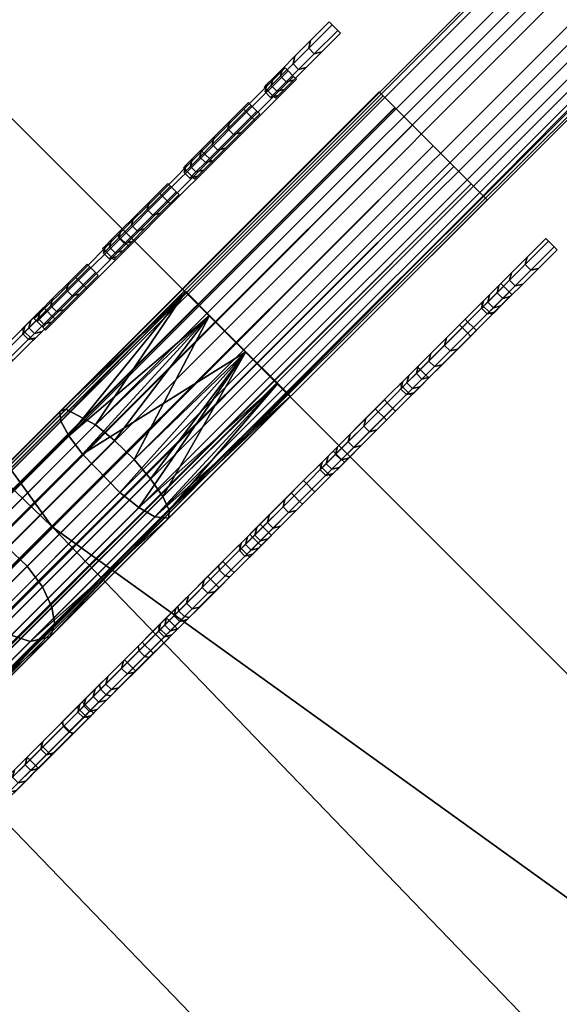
# Model space of a CAD drawing. Header units: inches. Extents: x 0 to 63.6, y -63.6 to 0.
# Tile 360 of 403: x 38.778 to 39.132, y -25.153 to -24.508. Entities that reach past the tile are written whole.
import ezdxf

# ---------------------------------------------------------------- set-up
doc = ezdxf.new("R2010")
doc.units = ezdxf.units.IN
doc.header["$LTSCALE"] = 0.03937
doc.header["$MEASUREMENT"] = 0
for name, color, linetype in [('A-FURN-3-ST', 151, 'Continuous'), ('A-FURN-3-ST-BK', 151, 'Continuous'), ('A-FURN-3-ST-SEAM', 250, 'Continuous'), ('A-FURN-3-STITCH', 15, 'Continuous')]:
    doc.layers.add(name, color=color, linetype=linetype)

msp = doc.modelspace()

# ---------------------------------------------------------------- meshes
at = {"layer": 'A-FURN-3-ST'}
mesh = msp.add_polyface(dxfattribs=at)
corners = [(27.14099, -38.87743, 18), (46.03199, -28.04345, 18), (44.70868, -26.39495, 18), (43.32636, -24.7956, 18), (41.88687, -23.24752, 18), (25.97883, -37.66078, 18), (40.39209, -21.75274, 18), (24.76218, -36.49862, 18), (38.84401, -20.31325, 18), (23.4936, -35.39338, 18), (37.24466, -18.93093, 18), (35.59616, -17.60762, 18), (22.17575, -34.34738, 18), (33.90069, -16.34506, 18), (40.58971, -21.5478, 17.96252), (39.03403, -20.10124, 17.96252), (37.42683, -18.71215, 17.96252), (35.77025, -17.38234, 17.96252), (39.55313, -19.52198, 17.1847), (41.15559, -20.96087, 16.9), (39.57812, -19.49405, 16.9), (37.92446, -18.11434, 17.1847), (37.9484, -18.0855, 16.9), (36.24574, -16.76679, 17.1847), (36.26859, -16.73708, 16.9), (39.4798, -19.60383, 17.45), (37.85418, -18.19882, 17.45), (36.1786, -16.85379, 17.45), (39.36314, -19.73402, 17.67782), (37.74235, -18.33318, 17.67782), (36.07174, -16.99213, 17.67782), (40.77385, -21.35681, 17.85263), (40.93198, -21.19281, 17.67782), (39.2111, -19.90368, 17.85263), (37.59659, -18.50826, 17.85263), (35.93246, -17.17241, 17.85263), (41.15559, -20.96087, 5.5), (39.57812, -19.49405, 5.5), (37.9484, -18.0855, 5.5), (36.26859, -16.73708, 5.5), (24.35796, -36.94203, 5), (40.80854, -21.3208, 5), (25.55456, -38.08505, 5), (42.31881, -22.83107, 5), (43.77323, -24.39521, 5), (39.2444, -19.86639, 5), (23.11029, -35.85498, 5), (37.62847, -18.46975, 5), (35.96287, -17.13272, 5), (21.81417, -34.82619, 5), (34.2498, -15.85709, 5), (45.16987, -26.01114, 5), (46.50689, -27.67674, 5), (47.78252, -29.38981, 5), (39.37212, -19.7239, 5.03806), (40.94135, -21.18306, 5.03806), (37.75091, -18.32271, 5.03806), (37.85471, -18.19806, 5.14645), (39.48038, -19.60311, 5.14645), (37.92406, -18.11476, 5.30866), (39.55272, -19.5224, 5.30866), (36.24534, -16.76722, 5.30866), (36.07988, -16.98133, 5.03806), (36.17908, -16.85299, 5.14645)]
mesh.append_faces([[corners[k] for k in face] for face in [(0, 1, 2), (2, 3, 0), (0, 3, 4), (5, 4, 6), (5, 6, 7), (7, 6, 8), (9, 8, 10), (9, 10, 11), (12, 11, 13), (6, 14, 8), (8, 14, 15), (8, 15, 10), (10, 15, 16), (10, 16, 11), (11, 16, 17), (18, 19, 20), (18, 20, 21), (21, 20, 22), (21, 22, 23), (23, 22, 24), (25, 18, 21, 26), (26, 21, 23, 27), (28, 25, 26, 29), (29, 26, 27, 30), (31, 32, 28, 33), (33, 28, 29, 34), (34, 29, 30, 35), (14, 31, 33, 15), (15, 33, 34, 16), (16, 34, 35, 17), (20, 36, 37), (20, 37, 22), (22, 37, 38), (22, 38, 24), (24, 38, 39), (40, 41, 42), (42, 41, 43), (42, 43, 44), (41, 40, 45), (45, 46, 47), (47, 46, 48), (48, 49, 50), (44, 51, 42), (42, 51, 52), (42, 52, 53), (54, 55, 45), (45, 47, 54), (54, 47, 56), (54, 56, 57, 58), (58, 57, 59, 60), (60, 59, 37), (37, 59, 38), (38, 59, 61), (38, 61, 39), (47, 48, 56), (56, 48, 62), (56, 62, 63, 57), (57, 63, 61, 59), (37, 36, 60)]])
mesh = msp.add_polyface(dxfattribs=at)
corners = [(17.81556, -31.83448, 17.96252), (19.40339, -32.44174, 18), (17.95469, -31.58609, 18), (16.34072, -31.05217, 17.96252), (16.46834, -30.79767, 18), (14.83162, -30.33821, 17.96252), (14.94745, -30.07813, 18), (13.29141, -29.69408, 17.96252), (13.39521, -29.42898, 18), (11.72332, -29.12115, 17.96252), (11.638, -29.37236, 17.85263), (13.19468, -29.94112, 17.85263), (14.72368, -30.58056, 17.85263), (16.2218, -31.28933, 17.85263), (17.68591, -32.06594, 17.85263), (11.56474, -29.58807, 17.67782), (13.11162, -30.15325, 17.67782), (14.63099, -30.78867, 17.67782), (16.11969, -31.49297, 17.67782), (17.57457, -32.2647, 17.67782), (13.00782, -30.41836, 17.1847), (11.79156, -30.00717, 16.9), (13.36455, -30.60068, 16.9), (14.51516, -31.04874, 17.1847), (14.9078, -31.26772, 16.9), (15.99207, -31.74747, 17.1847), (16.41788, -32.00679, 16.9), (17.43544, -32.51309, 17.1847), (17.48914, -32.41721, 17.45), (16.04133, -31.64924, 17.45), (14.55987, -30.94835, 17.45), (13.04788, -30.31603, 17.45), (11.50853, -29.7536, 17.45), (11.47319, -29.85765, 17.1847), (24.76218, -36.49862, 18), (38.84401, -20.31325, 18), (23.4936, -35.39338, 18), (17.66273, -32.11027, 5), (17.56921, -32.2772, 5.03806), (16.20089, -31.33477, 5), (16.11512, -31.50581, 5.03806), (14.70509, -30.62701, 5), (14.62724, -30.8018, 5.03806), (13.17846, -29.98846, 5), (13.10869, -30.16663, 5.03806), (11.6242, -29.42047, 5), (11.79156, -30.00717, 5.5), (13.01001, -30.4186, 5.30866), (13.36455, -30.60068, 5.5), (14.51713, -31.04898, 5.30866), (14.9078, -31.26772, 5.5), (15.99381, -31.7477, 5.30866), (16.41788, -32.00679, 5.5), (17.43696, -32.51328, 5.30866), (17.48993, -32.41872, 5.14645), (16.0424, -31.65081, 5.14645), (14.56123, -30.94997, 5.14645), (13.04954, -30.31767, 5.14645), (11.47562, -29.85786, 5.30866), (11.51048, -29.75524, 5.14645), (11.56265, -29.60165, 5.03806), (39.2444, -19.86639, 5), (24.35796, -36.94203, 5), (23.11029, -35.85498, 5), (17.89142, -32.81626, 16.9)]
mesh.append_faces([[corners[k] for k in face] for face in [(0, 1, 2), (0, 2, 3), (3, 2, 4), (3, 4, 5), (5, 4, 6), (5, 6, 7), (7, 6, 8), (9, 10, 11, 7), (7, 11, 12, 5), (5, 12, 13, 3), (3, 13, 14, 0), (10, 15, 16, 11), (11, 16, 17, 12), (12, 17, 18, 13), (13, 18, 19, 14), (20, 21, 22), (20, 22, 23), (23, 22, 24), (23, 24, 25), (25, 24, 26), (25, 26, 27), (28, 19, 18, 29), (29, 18, 17, 30), (30, 17, 16, 31), (31, 16, 15, 32), (27, 28, 29, 25), (25, 29, 30, 23), (23, 30, 31, 20), (20, 31, 32, 33), (34, 35, 36), (37, 38, 39), (39, 38, 40), (39, 40, 41), (41, 40, 42), (41, 42, 43), (43, 42, 44), (43, 44, 45), (46, 47, 48), (48, 47, 49), (48, 49, 50), (50, 49, 51), (50, 51, 52), (52, 51, 53), (54, 53, 51, 55), (55, 51, 49, 56), (56, 49, 47, 57), (57, 47, 58, 59), (38, 54, 55, 40), (40, 55, 56, 42), (42, 56, 57, 44), (44, 57, 59, 60), (61, 62, 63), (52, 64, 26), (52, 26, 50), (50, 26, 24), (50, 24, 48), (48, 24, 22), (48, 22, 46), (46, 22, 21)]])
mesh = msp.add_polyface(dxfattribs=at)
corners = [(30.95612, -44.38658, 17.96252), (31.19788, -44.23622, 18), (30.04218, -42.98949, 17.96252), (30.2768, -42.82822, 18), (29.06524, -41.6357, 17.96252), (29.29223, -41.46386, 18), (28.02735, -40.32806, 17.96252), (28.24623, -40.14601, 18), (26.93067, -39.06932, 17.96252), (27.14099, -38.87743, 18), (26.73468, -39.24812, 17.85263), (27.82338, -40.49771, 17.85263), (28.85372, -41.79583, 17.85263), (29.82355, -43.13977, 17.85263), (30.73084, -44.52669, 17.85263), (26.56639, -39.40167, 17.67782), (27.64823, -40.64339, 17.67782), (28.67209, -41.93334, 17.67782), (29.63581, -43.26882, 17.67782), (30.53738, -44.64701, 17.67782), (27.42934, -40.82545, 17.1847), (26.91984, -40.28358, 16.9), (27.99136, -41.57911, 16.9), (28.4451, -42.10519, 17.1847), (29.00059, -42.92373, 16.9), (29.40119, -43.43009, 17.1847), (29.94529, -44.31446, 16.9), (30.29563, -44.79737, 17.1847), (30.38894, -44.73933, 17.45), (29.49175, -43.36784, 17.45), (28.53271, -42.03886, 17.45), (27.51383, -40.75518, 17.45), (26.43725, -39.51949, 17.45), (53.50672, -40.76906, 18), (41.88687, -23.24752, 18), (25.97883, -37.66078, 18), (30.68774, -44.55208, 5), (30.52527, -44.65314, 5.03806), (29.7818, -43.1673, 5), (29.62412, -43.27569, 5.03806), (28.81342, -41.82544, 5), (28.66087, -41.94093, 5.03806), (27.78463, -40.52932, 5), (27.63752, -40.65167, 5.03806), (26.69758, -39.28165, 5), (26.55623, -39.41061, 5.03806), (26.91984, -40.28358, 5.5), (27.42949, -40.82471, 5.30866), (27.99136, -41.57911, 5.5), (28.44513, -42.10427, 5.30866), (29.00059, -42.92373, 5.5), (29.40113, -43.42898, 5.30866), (29.94529, -44.31446, 5.5), (30.29549, -44.79606, 5.30866), (30.38753, -44.73881, 5.14645), (29.49045, -43.36758, 5.14645), (28.53154, -42.03885, 5.14645), (27.51281, -40.7554, 5.14645), (26.4364, -39.51994, 5.14645), (54.05893, -40.5344, 5), (25.55456, -38.08505, 5), (52.23881, -36.67065, 5)]
mesh.append_faces([[corners[k] for k in face] for face in [(0, 1, 2), (2, 1, 3), (2, 3, 4), (4, 3, 5), (4, 5, 6), (6, 5, 7), (6, 7, 8), (8, 7, 9), (8, 10, 11, 6), (6, 11, 12, 4), (4, 12, 13, 2), (2, 13, 14, 0), (10, 15, 16, 11), (11, 16, 17, 12), (12, 17, 18, 13), (13, 18, 19, 14), (20, 21, 22), (20, 22, 23), (23, 22, 24), (23, 24, 25), (25, 24, 26), (25, 26, 27), (28, 19, 18, 29), (29, 18, 17, 30), (30, 17, 16, 31), (31, 16, 15, 32), (27, 28, 29, 25), (25, 29, 30, 23), (23, 30, 31, 20), (7, 33, 9), (9, 34, 35), (36, 37, 38), (38, 37, 39), (38, 39, 40), (40, 39, 41), (40, 41, 42), (42, 41, 43), (42, 43, 44), (44, 43, 45), (46, 47, 48), (48, 47, 49), (48, 49, 50), (50, 49, 51), (50, 51, 52), (52, 51, 53), (54, 53, 51, 55), (55, 51, 49, 56), (56, 49, 47, 57), (37, 54, 55, 39), (39, 55, 56, 41), (41, 56, 57, 43), (43, 57, 58, 45), (59, 42, 44), (60, 61, 44), (52, 26, 50), (50, 26, 24), (50, 24, 48), (48, 24, 22), (48, 22, 46), (46, 22, 21)]])
at = {"layer": 'A-FURN-3-ST-BK'}
mesh = msp.add_polyface(dxfattribs=at)
corners = [(40.39209, -21.75274, 18), (40.5897, -21.54779, 17.96252), (41.88687, -23.24752, 18), (42.09182, -23.04991, 17.96252), (42.28281, -22.86577, 17.85263), (40.77384, -21.3568, 17.85263), (42.44681, -22.70765, 17.67782), (40.93196, -21.1928, 17.67782), (43.32636, -24.7956, 18), (41.0863, -26.99914, 18), (39.66118, -25.46109, 18), (38.17852, -23.97843, 18), (38.84401, -20.31325, 18), (36.64047, -22.55331, 18), (42.45182, -28.59034, 18), (41.57476, -27.83033, 18.03372), (40.21481, -26.30953, 18.03372), (38.79926, -24.84035, 18.03372), (37.33008, -23.4248, 18.03372), (35.80928, -22.06485, 18.03372), (36.32035, -22.9124, 18.6363), (35.6022, -22.30527, 18.45343), (37.1142, -23.65736, 18.45343), (37.84491, -24.32503, 18.6363), (38.57489, -25.06472, 18.45343), (39.31458, -25.7947, 18.6363), (39.98225, -26.52541, 18.45343), (40.72721, -27.31926, 18.6363), (41.33434, -28.03741, 18.45343), (42.08076, -28.89651, 18.6363), (42.66866, -29.56718, 18.27683), (42.62928, -29.59863, 18.45343), (41.37252, -28.00452, 18.27683), (40.01918, -26.49113, 18.27683), (38.61052, -25.02909, 18.27683), (37.14848, -23.62043, 18.27683), (35.63509, -22.26709, 18.27683), (41.45643, -27.93224, 18.13035), (40.10035, -26.41578, 18.13035), (38.68883, -24.95078, 18.13035), (37.22383, -23.53926, 18.13035), (35.70737, -22.18318, 18.13035), (43.35457, -24.77042, 31.54521), (41.9141, -23.22129, 31.54521), (40.41832, -21.72551, 31.54521), (38.86919, -20.28504, 31.54521), (41.26711, -22.3725, 31.88978), (42.70622, -23.86365, 31.88978)]
mesh.append_faces([[corners[k] for k in face] for face in [(0, 1, 2), (2, 1, 3), (4, 3, 1, 5), (6, 4, 5, 7), (8, 9, 10), (8, 10, 2), (2, 10, 11), (2, 11, 0), (12, 11, 13), (14, 15, 9), (9, 15, 16), (9, 16, 10), (10, 16, 17), (10, 17, 11), (11, 17, 18), (11, 18, 13), (13, 18, 19), (20, 21, 22), (20, 22, 23), (23, 22, 24), (23, 24, 25), (25, 24, 26), (25, 26, 27), (27, 26, 28), (27, 28, 29), (30, 31, 28, 32), (32, 28, 26, 33), (33, 26, 24, 34), (34, 24, 22, 35), (35, 22, 21, 36), (37, 32, 33, 38), (38, 33, 34, 39), (39, 34, 35, 40), (40, 35, 36, 41), (15, 37, 38, 16), (16, 38, 39, 17), (17, 39, 40, 18), (18, 40, 41, 19), (27, 42, 25), (25, 42, 43), (25, 43, 44), (25, 44, 23), (23, 44, 45), (23, 45, 20), (44, 43, 46), (46, 43, 47)]])
at = {"layer": 'A-FURN-3-ST-SEAM'}
mesh = msp.add_polyface(dxfattribs=at)
corners = [(39.42309, -24.23844, 22.95275), (39.39917, -24.21276, 22.95239), (38.535, -25.07693, 18.64913), (38.55891, -25.10261, 18.64948), (38.54179, -25.02748, 18.63783), (38.53354, -25.0426, 18.64252), (39.39771, -24.17842, 22.94579), (39.40596, -24.16331, 22.9411), (39.41913, -24.15239, 22.93626), (38.55496, -25.01657, 18.633), (38.61845, -25.0306, 18.62306), (38.60525, -25.0188, 18.62334), (39.46942, -24.15462, 22.92661), (39.48262, -24.16643, 22.92633), (39.49259, -24.1996, 22.93099), (39.48893, -24.21651, 22.93512), (38.62476, -25.08068, 18.63185), (38.62842, -25.06378, 18.62772), (38.87175, -24.82045, 18.0446), (38.87595, -24.82948, 18.02988), (38.94722, -24.74656, 18.03214), (38.95549, -24.75483, 18), (38.87563, -24.83469, 18.01295), (38.61539, -25.09494, 18.6366), (39.47956, -24.23076, 22.93986), (38.92627, -24.72562, 18.04924), (38.62633, -25.04637, 18.62465), (39.4905, -24.18219, 22.92791), (38.8529, -24.79615, 18.06121), (38.90246, -24.7018, 18.0433), (38.85613, -24.82767, 17.97497), (38.92627, -24.72562, 17.95076), (38.94722, -24.74656, 17.96786), (38.86655, -24.83379, 17.98808), (38.59302, -25.10731, 18.64357), (39.4572, -24.24314, 22.94684), (39.45301, -24.14818, 22.92861), (38.58884, -25.01236, 18.62535), (39.39522, -24.19563, 22.94975), (38.53104, -25.05981, 18.64648), (39.43977, -24.24403, 22.95052), (38.57559, -25.1082, 18.64725), (38.90246, -24.7018, 17.9567), (38.88691, -24.68625, 18.0171), (38.88691, -24.68625, 17.9829)]
mesh.append_faces([[corners[k] for k in face] for face in [(0, 1, 2, 3), (4, 5, 6, 7), (7, 8, 9, 4), (10, 11, 12, 13), (14, 15, 16, 17), (18, 19, 20), (20, 19, 21), (21, 19, 22), (23, 16, 24), (24, 16, 15), (20, 25, 18), (17, 26, 27, 14), (28, 25, 29), (30, 31, 32), (30, 32, 33), (33, 32, 21), (33, 21, 22), (34, 23, 35), (35, 23, 24), (13, 27, 26, 10), (36, 12, 11, 37), (8, 36, 37, 9), (38, 6, 5, 39), (1, 38, 39, 2), (40, 0, 3, 41), (35, 40, 41, 34)]])
mesh.append_faces([[corners[k] for k in face] for face in [(29, 31, 42), (43, 42, 44)]], dxfattribs={"vtx0": -1})
mesh.append_faces([[corners[k] for k in face] for face in [(20, 32, 25), (25, 31, 29)]], dxfattribs={"vtx0": -1, "vtx1": -1})
mesh.append_faces([[corners[k] for k in face] for face in [(25, 32, 31)]], dxfattribs={"vtx0": -1, "vtx2": -1})
mesh.append_faces([[corners[k] for k in face] for face in [(21, 32, 20), (29, 42, 43)]], dxfattribs={"vtx1": -1})
mesh = msp.add_polyface(dxfattribs=at)
corners = [(39.08156, -24.62338, 17.98086), (39.07388, -24.61569, 17.96462), (39.08425, -24.62607, 18), (39.0624, -24.60422, 17.95379), (39.04887, -24.59069, 17.95), (39.03535, -24.57716, 17.95382), (39.02388, -24.5657, 17.96466), (39.01623, -24.55804, 17.98089), (39.01354, -24.55536, 18.00002), (39.01624, -24.55805, 18.01915), (39.02391, -24.56572, 18.03537), (39.03538, -24.57719, 18.0462), (39.04891, -24.59072, 18.05), (39.06243, -24.60425, 18.04619), (39.0739, -24.61571, 18.03535), (39.08156, -24.62338, 18.01913), (31.06312, -32.6472, 18), (31.03872, -32.6228, 18.04716), (31.04986, -32.63394, 18.039), (31.05813, -32.6422, 18.02554), (31.01393, -32.598, 18.04586), (30.9926, -32.57667, 18.00452), (30.99603, -32.58011, 18.02169), (31.00339, -32.58746, 18.03618), (30.99373, -32.5778, 17.98681), (31.03249, -32.61656, 17.95046), (31.01999, -32.60406, 17.95149), (31.00856, -32.59263, 17.95881), (31.04431, -32.62839, 17.95626), (31.06068, -32.64476, 17.98263), (31.05406, -32.63813, 17.96752)]
mesh.append_faces([[corners[k] for k in face] for face in [(2, 15, 16), (12, 17, 13), (13, 18, 14), (14, 19, 15), (12, 11, 20), (21, 22, 9), (9, 22, 10), (10, 22, 23), (10, 23, 11), (9, 8, 21), (21, 8, 24), (3, 25, 4), (4, 26, 5), (5, 27, 6), (6, 24, 7), (7, 24, 8), (3, 1, 28), (2, 29, 0), (0, 30, 1)]])
mesh.append_faces([[corners[k] for k in face] for face in [(2, 1, 3), (2, 3, 4), (2, 5, 6), (2, 6, 7), (7, 9, 10), (7, 10, 11), (7, 12, 13), (7, 13, 14), (7, 15, 2)]], dxfattribs={"vtx0": -1, "vtx2": -1})
mesh.append_faces([[corners[k] for k in face] for face in [(0, 1, 2), (8, 9, 7)]], dxfattribs={"vtx1": -1})
mesh.append_faces([[corners[k] for k in face] for face in [(4, 5, 2), (11, 12, 7), (14, 15, 7)]], dxfattribs={"vtx1": -1, "vtx2": -1})
mesh = msp.add_polyface(dxfattribs=at)
corners = [(31.06312, -32.6472, 18), (39.08156, -24.62338, 18.01913), (31.05813, -32.6422, 18.02554), (28.53512, -35.1752, 18), (28.53012, -35.17021, 18.02554), (26.00711, -37.70321, 18), (28.48592, -35.12601, 18.04586), (28.51072, -35.15081, 18.04716), (31.03872, -32.6228, 18.04716), (31.01393, -32.598, 18.04586), (39.04891, -24.59072, 18.05), (39.06243, -24.60425, 18.04619), (31.04986, -32.63394, 18.039), (39.0739, -24.61571, 18.03535), (39.03538, -24.57719, 18.0462), (31.00339, -32.58746, 18.03618), (28.47538, -35.11547, 18.03618), (28.46459, -35.10468, 18.00452), (28.46802, -35.10811, 18.02169), (30.99603, -32.58011, 18.02169), (30.9926, -32.57667, 18.00452), (30.99373, -32.5778, 17.98681), (28.46572, -35.10581, 17.98681), (28.5163, -35.15639, 17.95626), (28.50448, -35.14457, 17.95046), (31.03249, -32.61656, 17.95046), (31.04431, -32.62839, 17.95626), (39.0624, -24.60422, 17.95379), (39.04887, -24.59069, 17.95), (31.01999, -32.60406, 17.95149), (39.03535, -24.57716, 17.95382), (31.00856, -32.59263, 17.95881), (39.02388, -24.5657, 17.96466), (39.07388, -24.61569, 17.96462), (31.05406, -32.63813, 17.96752), (28.52605, -35.16614, 17.96752), (26.00467, -37.70077, 17.98263), (28.53268, -35.17276, 17.98263), (31.06068, -32.64476, 17.98263), (39.08425, -24.62607, 18), (39.08156, -24.62338, 17.98086), (28.49198, -35.13207, 17.95149), (28.48055, -35.12064, 17.95881), (28.52186, -35.16194, 18.039), (25.99805, -37.69415, 17.96752), (25.99385, -37.68995, 18.039), (26.00212, -37.69822, 18.02554)]
mesh.append_faces([[corners[k] for k in face] for face in [(0, 1, 2), (0, 2, 3), (3, 2, 4), (3, 4, 5), (6, 7, 8, 9), (9, 8, 10), (11, 8, 12), (13, 12, 2), (9, 14, 15), (9, 15, 16, 6), (17, 18, 19, 20), (20, 21, 22, 17), (23, 24, 25, 26), (26, 25, 27), (28, 25, 29), (30, 29, 31), (32, 31, 21), (26, 33, 34), (26, 34, 35, 23), (3, 36, 37), (3, 37, 0), (0, 37, 38), (0, 38, 39), (40, 38, 34), (35, 34, 38, 37), (29, 25, 24, 41), (22, 21, 31, 42), (42, 31, 29, 41), (16, 15, 19, 18), (4, 2, 12, 43), (43, 12, 8, 7), (36, 44, 35, 37), (45, 46, 4, 43)]])
mesh = msp.add_polyface(dxfattribs=at)
corners = [(38.7587, -24.90282, 18.01022), (38.73431, -24.87761, 18.01138), (38.8191, -24.79283, 17.96829), (38.84369, -24.81783, 17.96702), (38.92627, -24.72562, 17.95076), (38.90246, -24.7018, 17.9567), (38.81011, -24.78074, 17.97772), (38.88691, -24.68625, 17.9829), (38.80506, -24.77107, 17.99183), (38.80437, -24.7649, 18.00856), (38.72601, -24.84326, 18.04839), (38.73271, -24.83881, 18.06424), (38.80833, -24.7632, 18.0258), (38.88691, -24.68625, 18.0171), (38.82764, -24.77356, 18.05308), (38.90246, -24.7018, 18.0433), (38.84023, -24.78381, 18.06022), (38.8529, -24.79615, 18.06121), (38.77011, -24.85394, 18.09586), (38.78293, -24.86612, 18.09678), (38.73449, -24.95771, 18.1412), (38.73426, -24.97118, 18.1296), (38.80099, -24.90445, 18.06798), (38.79913, -24.89307, 18.08151), (38.87595, -24.82948, 18.02988), (38.87175, -24.82045, 18.0446), (38.87563, -24.83469, 18.01295), (38.79795, -24.91237, 18.05243), (38.72882, -24.9815, 18.11627), (38.92627, -24.72562, 18.04924), (38.8638, -24.8089, 18.05557), (38.79293, -24.87977, 18.09159), (38.85613, -24.82767, 17.97497), (38.86655, -24.83379, 17.98808), (38.78492, -24.91542, 18.02957), (38.71225, -24.98808, 18.09667), (38.75637, -24.84482, 18.0893), (38.72682, -24.86403, 18.02005), (38.72403, -24.85211, 18.03301), (38.77241, -24.91139, 18.01752)]
mesh.append_faces([[corners[k] for k in face] for face in [(0, 1, 2, 3), (3, 2, 4), (4, 2, 5), (5, 2, 6), (5, 6, 7), (7, 6, 8), (7, 8, 9), (10, 11, 12, 9), (9, 12, 13), (13, 12, 14), (13, 14, 15), (15, 14, 16), (15, 16, 17), (17, 16, 18, 19), (20, 21, 22, 23), (23, 22, 24, 25), (26, 24, 27), (27, 24, 22), (27, 22, 28), (25, 29, 30), (25, 30, 31, 23), (30, 29, 17), (13, 7, 9), (3, 4, 32), (33, 26, 34), (34, 26, 27), (34, 27, 35), (19, 31, 30, 17), (36, 18, 16, 14), (11, 36, 14, 12), (37, 38, 8, 6), (1, 37, 6, 2), (39, 0, 3, 32), (34, 39, 32, 33)]])
mesh = msp.add_polyface(dxfattribs=at)
corners = [(38.62146, -25.04006, 18.17162), (38.5974, -25.01453, 18.1724), (38.65884, -24.95309, 18.08108), (38.68305, -24.97848, 18.08008), (38.73431, -24.87761, 18.01138), (38.7587, -24.90282, 18.01022), (38.80437, -24.7649, 18.00856), (38.80506, -24.77107, 17.99183), (38.72403, -24.85211, 18.03301), (38.72601, -24.84326, 18.04839), (38.6519, -24.92424, 18.09962), (38.65625, -24.91302, 18.1128), (38.59318, -24.98296, 18.1869), (38.59946, -24.96981, 18.1972), (38.55071, -25.02542, 18.28962), (38.55839, -25.01088, 18.29654), (38.57098, -25.00054, 18.30368), (38.61061, -24.96091, 18.20783), (38.6654, -24.90612, 18.12639), (38.73271, -24.83881, 18.06424), (38.78293, -24.86612, 18.09678), (38.77011, -24.85394, 18.09586), (38.70768, -24.91637, 18.1535), (38.72065, -24.9284, 18.15429), (38.65686, -24.96718, 18.22903), (38.66995, -24.97911, 18.22965), (38.62011, -25.00394, 18.31793), (38.63328, -25.01577, 18.31834), (38.68186, -25.01033, 18.21941), (38.67993, -25.0255, 18.21034), (38.73426, -24.97118, 18.1296), (38.73449, -24.95771, 18.1412), (38.72882, -24.9815, 18.11627), (38.80099, -24.90445, 18.06798), (38.67293, -25.03739, 18.19919), (38.79913, -24.89307, 18.08151), (38.79293, -24.87977, 18.09159), (38.72984, -24.94285, 18.14984), (38.67849, -24.99421, 18.22617), (38.71225, -24.98808, 18.09667), (38.79795, -24.91237, 18.05243), (38.64135, -25.03135, 18.316), (38.60394, -24.99725, 18.31497), (38.64129, -24.9599, 18.22464), (38.69293, -24.90826, 18.14788), (38.75637, -24.84482, 18.0893), (38.59234, -24.99851, 18.17821), (38.65269, -24.93816, 18.08851), (38.72682, -24.86403, 18.02005), (38.69788, -24.98592, 18.08634), (38.77241, -24.91139, 18.01752), (38.78492, -24.91542, 18.02957)]
mesh.append_faces([[corners[k] for k in face] for face in [(0, 1, 2, 3), (3, 2, 4, 5), (6, 7, 8, 9), (9, 8, 10, 11), (11, 10, 12, 13), (13, 12, 14, 15), (15, 16, 17, 13), (13, 17, 18, 11), (11, 18, 19, 9), (20, 21, 22, 23), (23, 22, 24, 25), (25, 24, 26, 27), (28, 29, 30, 31), (32, 33, 30), (32, 30, 34), (35, 36, 37, 31), (31, 37, 38, 28), (39, 40, 32), (27, 41, 38, 25), (25, 38, 37, 23), (23, 37, 36, 20), (42, 26, 24, 43), (43, 24, 22, 44), (44, 22, 21, 45), (16, 42, 43, 17), (17, 43, 44, 18), (18, 44, 45, 19), (46, 12, 10, 47), (47, 10, 8, 48), (1, 46, 47, 2), (2, 47, 48, 4), (49, 3, 5, 50), (39, 49, 50, 51)]])
at = {"layer": 'A-FURN-3-STITCH'}
mesh = msp.add_polymesh((7, 4), dxfattribs=at)
for k, corner in enumerate([(38.93816, -24.55217, 20.78358), (38.94002, -24.554, 20.78357), (38.9437, -24.55768, 20.78357), (38.94553, -24.55954, 20.78358), (38.94, -24.55034, 20.8226), (38.93876, -24.55526, 20.82377), (38.94244, -24.55894, 20.82377), (38.94736, -24.5577, 20.8226), (38.94399, -24.54635, 20.86129), (38.94275, -24.55127, 20.86246), (38.94643, -24.55495, 20.86246), (38.95135, -24.55371, 20.86129), (38.95012, -24.54022, 20.89942), (38.94888, -24.54514, 20.90059), (38.95256, -24.54882, 20.90059), (38.95748, -24.54758, 20.89942), (38.95834, -24.532, 20.93675), (38.9571, -24.53692, 20.93792), (38.96078, -24.5406, 20.93792), (38.9657, -24.53936, 20.93675), (38.9686, -24.52173, 20.97306), (38.96736, -24.52665, 20.97423), (38.97105, -24.53034, 20.97423), (38.97597, -24.5291, 20.97306), (38.98085, -24.50948, 21.00811), (38.98266, -24.51136, 21.00813), (38.98634, -24.51504, 21.00813), (38.98822, -24.51685, 21.00811)]):
    mesh.set_mesh_vertex(divmod(k, 4), corner)
mesh = msp.add_polymesh((7, 4), dxfattribs=at)
for k, corner in enumerate([(38.78758, -24.70408, 18.00005), (38.78942, -24.70592, 18.00003), (38.7931, -24.70961, 18.00003), (38.79494, -24.71145, 18.00005), (38.81469, -24.67696, 18.00768), (38.81654, -24.6788, 18.01219), (38.82022, -24.68249, 18.01219), (38.82206, -24.68433, 18.00768), (38.84215, -24.64951, 18.01227), (38.84399, -24.65135, 18.01678), (38.84767, -24.65503, 18.01678), (38.84952, -24.65687, 18.01227), (38.86978, -24.62188, 18.01381), (38.87162, -24.62372, 18.01832), (38.8753, -24.6274, 18.01832), (38.87714, -24.62924, 18.01381), (38.89741, -24.59425, 18.01227), (38.89925, -24.59609, 18.01678), (38.90293, -24.59977, 18.01678), (38.90477, -24.60162, 18.01227), (38.92486, -24.56679, 18.00768), (38.92671, -24.56863, 18.01219), (38.93039, -24.57232, 18.01219), (38.93223, -24.57416, 18.00768), (38.95198, -24.53967, 18.00005), (38.95382, -24.54152, 18.00011), (38.95751, -24.5452, 18.00011), (38.95935, -24.54704, 18.00005)]):
    mesh.set_mesh_vertex(divmod(k, 4), corner)
mesh = msp.add_polymesh((7, 4), dxfattribs=at)
for k, corner in enumerate([(38.88525, -24.60508, 20.52012), (38.88711, -24.6069, 20.52011), (38.8908, -24.61059, 20.52011), (38.89262, -24.61245, 20.52012), (38.88709, -24.60325, 20.55913), (38.88585, -24.60817, 20.5603), (38.88953, -24.61185, 20.5603), (38.89445, -24.61061, 20.55913), (38.89108, -24.59925, 20.59782), (38.88984, -24.60418, 20.59899), (38.89352, -24.60786, 20.59899), (38.89845, -24.60662, 20.59782), (38.89721, -24.59313, 20.63595), (38.89597, -24.59805, 20.63712), (38.89965, -24.60173, 20.63712), (38.90457, -24.60049, 20.63595), (38.90543, -24.58491, 20.67329), (38.90419, -24.58983, 20.67446), (38.90787, -24.59351, 20.67446), (38.91279, -24.59227, 20.67329), (38.91569, -24.57464, 20.70959), (38.91446, -24.57956, 20.71076), (38.91814, -24.58324, 20.71076), (38.92306, -24.58201, 20.70959), (38.92794, -24.56239, 20.74465), (38.92975, -24.56427, 20.74466), (38.93343, -24.56795, 20.74466), (38.93531, -24.56976, 20.74465)]):
    mesh.set_mesh_vertex(divmod(k, 4), corner)
mesh = msp.add_polymesh((7, 4), dxfattribs=at)
for k, corner in enumerate([(38.83234, -24.65799, 20.25665), (38.8342, -24.65981, 20.25664), (38.83789, -24.6635, 20.25664), (38.83971, -24.66536, 20.25665), (38.83418, -24.65616, 20.29567), (38.83294, -24.66108, 20.29684), (38.83662, -24.66476, 20.29684), (38.84154, -24.66352, 20.29567), (38.83817, -24.65216, 20.33436), (38.83693, -24.65708, 20.33553), (38.84062, -24.66077, 20.33553), (38.84554, -24.65953, 20.33436), (38.8443, -24.64604, 20.37249), (38.84306, -24.65096, 20.37366), (38.84674, -24.65464, 20.37366), (38.85166, -24.6534, 20.37249), (38.85252, -24.63782, 20.40982), (38.85128, -24.64274, 20.41099), (38.85496, -24.64642, 20.41099), (38.85988, -24.64518, 20.40982), (38.86279, -24.62755, 20.44613), (38.86155, -24.63247, 20.4473), (38.86523, -24.63615, 20.4473), (38.87015, -24.63491, 20.44613), (38.87503, -24.6153, 20.48118), (38.87684, -24.61718, 20.4812), (38.88052, -24.62086, 20.4812), (38.8824, -24.62267, 20.48118)]):
    mesh.set_mesh_vertex(divmod(k, 4), corner)
mesh = msp.add_polymesh((7, 4), dxfattribs=at)
for k, corner in enumerate([(39.08007, -24.69408, 20.78358), (39.08193, -24.69591, 20.78357), (39.08561, -24.69959, 20.78357), (39.08744, -24.70145, 20.78358), (39.08191, -24.69225, 20.8226), (39.08067, -24.69717, 20.82377), (39.08435, -24.70085, 20.82377), (39.08927, -24.69961, 20.8226), (39.0859, -24.68826, 20.86129), (39.08466, -24.69318, 20.86246), (39.08834, -24.69686, 20.86246), (39.09326, -24.69562, 20.86129), (39.09203, -24.68213, 20.89942), (39.09079, -24.68705, 20.90059), (39.09447, -24.69073, 20.90059), (39.09939, -24.68949, 20.89942), (39.10025, -24.67391, 20.93675), (39.09901, -24.67883, 20.93792), (39.10269, -24.68251, 20.93792), (39.10761, -24.68127, 20.93675), (39.11051, -24.66364, 20.97306), (39.10928, -24.66856, 20.97423), (39.11296, -24.67225, 20.97423), (39.11788, -24.67101, 20.97306), (39.12276, -24.65139, 21.00811), (39.12457, -24.65327, 21.00813), (39.12825, -24.65695, 21.00813), (39.13013, -24.65876, 21.00811)]):
    mesh.set_mesh_vertex(divmod(k, 4), corner)
mesh = msp.add_polymesh((7, 4), dxfattribs=at)
for k, corner in enumerate([(38.77944, -24.7109, 19.99319), (38.7813, -24.71272, 19.99318), (38.78498, -24.7164, 19.99318), (38.7868, -24.71826, 19.99319), (38.78127, -24.70906, 20.0322), (38.78003, -24.71399, 20.03337), (38.78371, -24.71767, 20.03337), (38.78864, -24.71643, 20.0322), (38.78526, -24.70507, 20.07089), (38.78403, -24.70999, 20.07206), (38.78771, -24.71367, 20.07206), (38.79263, -24.71244, 20.07089), (38.79139, -24.69895, 20.10902), (38.79015, -24.70387, 20.11019), (38.79383, -24.70755, 20.11019), (38.79875, -24.70631, 20.10902), (38.79961, -24.69072, 20.14636), (38.79837, -24.69564, 20.14753), (38.80206, -24.69933, 20.14753), (38.80698, -24.69809, 20.14636), (38.80988, -24.68046, 20.18266), (38.80864, -24.68538, 20.18383), (38.81232, -24.68906, 20.18383), (38.81724, -24.68782, 20.18266), (38.82212, -24.66821, 20.21772), (38.82393, -24.67009, 20.21773), (38.82761, -24.67377, 20.21773), (38.82949, -24.67558, 20.21772)]):
    mesh.set_mesh_vertex(divmod(k, 4), corner)
mesh = msp.add_polymesh((7, 4), dxfattribs=at)
for k, corner in enumerate([(38.92877, -24.84528, 18.00005), (38.93061, -24.84712, 18.00003), (38.93429, -24.8508, 18.00003), (38.93613, -24.85264, 18.00005), (38.95589, -24.81816, 18.00768), (38.95773, -24.82, 18.01219), (38.96141, -24.82368, 18.01219), (38.96325, -24.82552, 18.00768), (38.98335, -24.7907, 18.01227), (38.98519, -24.79254, 18.01678), (38.98887, -24.79622, 18.01678), (38.99071, -24.79806, 18.01227), (39.01097, -24.76307, 18.01381), (39.01281, -24.76491, 18.01832), (39.0165, -24.7686, 18.01832), (39.01834, -24.77044, 18.01381), (39.0386, -24.73545, 18.01227), (39.04044, -24.73729, 18.01678), (39.04412, -24.74097, 18.01678), (39.04597, -24.74281, 18.01227), (39.06606, -24.70799, 18.00768), (39.0679, -24.70983, 18.01219), (39.07158, -24.71351, 18.01219), (39.07342, -24.71535, 18.00768), (39.09318, -24.68087, 18.00005), (39.09502, -24.68271, 18.00011), (39.0987, -24.68639, 18.00011), (39.10054, -24.68823, 18.00005)]):
    mesh.set_mesh_vertex(divmod(k, 4), corner)
mesh = msp.add_polymesh((7, 4), dxfattribs=at)
for k, corner in enumerate([(38.79362, -24.69671, 18.0046), (38.79547, -24.69855, 18.00462), (38.79915, -24.70223, 18.00462), (38.80099, -24.70408, 18.0046), (38.76644, -24.7239, 18.01175), (38.7671, -24.72692, 18.00756), (38.77078, -24.7306, 18.00756), (38.7738, -24.73126, 18.01175), (38.73974, -24.7506, 18.02189), (38.74039, -24.75362, 18.01771), (38.74408, -24.75731, 18.01771), (38.7471, -24.75796, 18.02189), (38.71368, -24.77666, 18.03497), (38.71434, -24.77968, 18.03078), (38.71802, -24.78336, 18.03078), (38.72104, -24.78402, 18.03497), (38.68843, -24.80191, 18.05089), (38.68908, -24.80493, 18.04671), (38.69277, -24.80862, 18.04671), (38.69579, -24.80927, 18.05089), (38.66414, -24.8262, 18.06957), (38.66479, -24.82922, 18.06538), (38.66848, -24.83291, 18.06538), (38.6715, -24.83356, 18.06957), (38.64095, -24.84938, 18.09088), (38.64278, -24.85124, 18.09083), (38.64646, -24.85492, 18.09083), (38.64832, -24.85675, 18.09088)]):
    mesh.set_mesh_vertex(divmod(k, 4), corner)
mesh = msp.add_polymesh((7, 4), dxfattribs=at)
for k, corner in enumerate([(39.02716, -24.74699, 20.52012), (39.02902, -24.74881, 20.52011), (39.03271, -24.7525, 20.52011), (39.03453, -24.75436, 20.52012), (39.029, -24.74516, 20.55913), (39.02776, -24.75008, 20.5603), (39.03144, -24.75376, 20.5603), (39.03636, -24.75252, 20.55913), (39.03299, -24.74116, 20.59782), (39.03175, -24.74609, 20.59899), (39.03544, -24.74977, 20.59899), (39.04036, -24.74853, 20.59782), (39.03912, -24.73504, 20.63595), (39.03788, -24.73996, 20.63712), (39.04156, -24.74364, 20.63712), (39.04648, -24.7424, 20.63595), (39.04734, -24.72682, 20.67329), (39.0461, -24.73174, 20.67446), (39.04978, -24.73542, 20.67446), (39.0547, -24.73418, 20.67329), (39.05761, -24.71655, 20.70959), (39.05637, -24.72147, 20.71076), (39.06005, -24.72515, 20.71076), (39.06497, -24.72392, 20.70959), (39.06985, -24.7043, 20.74465), (39.07166, -24.70618, 20.74466), (39.07534, -24.70986, 20.74466), (39.07722, -24.71167, 20.74465)]):
    mesh.set_mesh_vertex(divmod(k, 4), corner)
mesh = msp.add_polymesh((7, 4), dxfattribs=at)
for k, corner in enumerate([(38.97425, -24.7999, 20.25665), (38.97611, -24.80172, 20.25664), (38.9798, -24.80541, 20.25664), (38.98162, -24.80727, 20.25665), (38.97609, -24.79807, 20.29567), (38.97485, -24.80299, 20.29684), (38.97853, -24.80667, 20.29684), (38.98345, -24.80543, 20.29567), (38.98008, -24.79407, 20.33436), (38.97884, -24.79899, 20.33553), (38.98253, -24.80268, 20.33553), (38.98745, -24.80144, 20.33436), (38.98621, -24.78795, 20.37249), (38.98497, -24.79287, 20.37366), (38.98865, -24.79655, 20.37366), (38.99357, -24.79531, 20.37249), (38.99443, -24.77973, 20.40982), (38.99319, -24.78465, 20.41099), (38.99687, -24.78833, 20.41099), (39.00179, -24.78709, 20.40982), (39.0047, -24.76946, 20.44613), (39.00346, -24.77438, 20.4473), (39.00714, -24.77806, 20.4473), (39.01206, -24.77682, 20.44613), (39.01694, -24.75721, 20.48118), (39.01875, -24.75909, 20.4812), (39.02243, -24.76277, 20.4812), (39.02431, -24.76458, 20.48118)]):
    mesh.set_mesh_vertex(divmod(k, 4), corner)
mesh = msp.add_polymesh((7, 4), dxfattribs=at)
for k, corner in enumerate([(38.92135, -24.85281, 19.99319), (38.92321, -24.85463, 19.99318), (38.92689, -24.85831, 19.99318), (38.92871, -24.86018, 19.99319), (38.92318, -24.85098, 20.0322), (38.92194, -24.8559, 20.03337), (38.92562, -24.85958, 20.03337), (38.93055, -24.85834, 20.0322), (38.92717, -24.84698, 20.07089), (38.92594, -24.8519, 20.07206), (38.92962, -24.85559, 20.07206), (38.93454, -24.85435, 20.07089), (38.9333, -24.84086, 20.10902), (38.93206, -24.84578, 20.11019), (38.93574, -24.84946, 20.11019), (38.94066, -24.84822, 20.10902), (38.94152, -24.83263, 20.14636), (38.94028, -24.83756, 20.14753), (38.94397, -24.84124, 20.14753), (38.94889, -24.84, 20.14636), (38.95179, -24.82237, 20.18266), (38.95055, -24.82729, 20.18383), (38.95423, -24.83097, 20.18383), (38.95915, -24.82973, 20.18266), (38.96404, -24.81012, 20.21772), (38.96584, -24.812, 20.21773), (38.96952, -24.81568, 20.21773), (38.9714, -24.81749, 20.21772)]):
    mesh.set_mesh_vertex(divmod(k, 4), corner)
mesh = msp.add_polymesh((7, 4), dxfattribs=at)
for k, corner in enumerate([(38.93553, -24.83863, 18.0046), (38.93738, -24.84046, 18.00462), (38.94106, -24.84414, 18.00462), (38.9429, -24.84599, 18.0046), (38.90835, -24.86581, 18.01175), (38.90901, -24.86883, 18.00756), (38.91269, -24.87251, 18.00756), (38.91571, -24.87317, 18.01175), (38.88165, -24.89251, 18.02189), (38.8823, -24.89553, 18.01771), (38.88599, -24.89922, 18.01771), (38.88901, -24.89987, 18.02189), (38.85559, -24.91857, 18.03497), (38.85625, -24.92159, 18.03078), (38.85993, -24.92527, 18.03078), (38.86295, -24.92593, 18.03497), (38.83034, -24.94382, 18.05089), (38.83099, -24.94684, 18.04671), (38.83468, -24.95053, 18.04671), (38.8377, -24.95118, 18.05089), (38.80605, -24.96811, 18.06957), (38.8067, -24.97113, 18.06538), (38.81039, -24.97482, 18.06538), (38.81341, -24.97547, 18.06957), (38.78286, -24.99129, 18.09088), (38.78469, -24.99315, 18.09083), (38.78837, -24.99683, 18.09083), (38.79023, -24.99866, 18.09088)]):
    mesh.set_mesh_vertex(divmod(k, 4), corner)
mesh = msp.add_polymesh((7, 4), dxfattribs=at)
for k, corner in enumerate([(38.86844, -24.90572, 19.72972), (38.8703, -24.90754, 19.72971), (38.87398, -24.91122, 19.72971), (38.8758, -24.91308, 19.72972), (38.87027, -24.90388, 19.76874), (38.86903, -24.9088, 19.76991), (38.87272, -24.91249, 19.76991), (38.87764, -24.91125, 19.76874), (38.87427, -24.89989, 19.80743), (38.87303, -24.90481, 19.8086), (38.87671, -24.90849, 19.8086), (38.88163, -24.90726, 19.80743), (38.88039, -24.89376, 19.84556), (38.87915, -24.89869, 19.84673), (38.88284, -24.90237, 19.84673), (38.88776, -24.90113, 19.84556), (38.88861, -24.88554, 19.88289), (38.88737, -24.89046, 19.88406), (38.89106, -24.89415, 19.88406), (38.89598, -24.89291, 19.88289), (38.89888, -24.87528, 19.9192), (38.89764, -24.8802, 19.92037), (38.90132, -24.88388, 19.92037), (38.90624, -24.88264, 19.9192), (38.91113, -24.86303, 19.95425), (38.91293, -24.86491, 19.95427), (38.91662, -24.86859, 19.95427), (38.91849, -24.87039, 19.95425)]):
    mesh.set_mesh_vertex(divmod(k, 4), corner)
mesh = msp.add_polymesh((7, 4), dxfattribs=at)
for k, corner in enumerate([(38.73677, -25.03728, 18.00005), (38.73861, -25.03912, 18.00003), (38.74229, -25.0428, 18.00003), (38.74413, -25.04464, 18.00005), (38.76389, -25.01016, 18.00768), (38.76573, -25.012, 18.01219), (38.76941, -25.01568, 18.01219), (38.77125, -25.01752, 18.00768), (38.79135, -24.9827, 18.01227), (38.79319, -24.98454, 18.01678), (38.79687, -24.98822, 18.01678), (38.79871, -24.99007, 18.01227), (38.81897, -24.95507, 18.01381), (38.82081, -24.95691, 18.01832), (38.8245, -24.9606, 18.01832), (38.82634, -24.96244, 18.01381), (38.8466, -24.92745, 18.01227), (38.84844, -24.92929, 18.01678), (38.85212, -24.93297, 18.01678), (38.85397, -24.93481, 18.01227), (38.87406, -24.89999, 18.00768), (38.8759, -24.90183, 18.01219), (38.87958, -24.90551, 18.01219), (38.88142, -24.90735, 18.00768), (38.90118, -24.87287, 18.00005), (38.90302, -24.87471, 18.00011), (38.9067, -24.87839, 18.00011), (38.90854, -24.88023, 18.00005)]):
    mesh.set_mesh_vertex(divmod(k, 4), corner)
mesh = msp.add_polymesh((7, 4), dxfattribs=at)
for k, corner in enumerate([(38.81553, -24.95863, 19.46626), (38.81739, -24.96045, 19.46625), (38.82107, -24.96413, 19.46625), (38.82289, -24.96599, 19.46626), (38.81736, -24.95679, 19.50527), (38.81613, -24.96171, 19.50644), (38.81981, -24.9654, 19.50644), (38.82473, -24.96416, 19.50527), (38.82136, -24.9528, 19.54396), (38.82012, -24.95772, 19.54513), (38.8238, -24.9614, 19.54513), (38.82872, -24.96016, 19.54396), (38.82748, -24.94667, 19.58209), (38.82624, -24.95159, 19.58326), (38.82993, -24.95528, 19.58326), (38.83485, -24.95404, 19.58209), (38.8357, -24.93845, 19.61943), (38.83447, -24.94337, 19.6206), (38.83815, -24.94705, 19.6206), (38.84307, -24.94582, 19.61943), (38.84597, -24.92819, 19.65573), (38.84473, -24.93311, 19.6569), (38.84841, -24.93679, 19.6569), (38.85333, -24.93555, 19.65573), (38.85822, -24.91594, 19.69079), (38.86002, -24.91781, 19.6908), (38.86371, -24.9215, 19.6908), (38.86558, -24.9233, 19.69079)]):
    mesh.set_mesh_vertex(divmod(k, 4), corner)
mesh = msp.add_polymesh((7, 4), dxfattribs=at)
for k, corner in enumerate([(38.76262, -25.01154, 19.20279), (38.76448, -25.01336, 19.20278), (38.76816, -25.01704, 19.20278), (38.76998, -25.0189, 19.20279), (38.76445, -25.0097, 19.24181), (38.76322, -25.01462, 19.24298), (38.7669, -25.0183, 19.24298), (38.77182, -25.01707, 19.24181), (38.76845, -25.00571, 19.2805), (38.76721, -25.01063, 19.28167), (38.77089, -25.01431, 19.28167), (38.77581, -25.01307, 19.2805), (38.77457, -24.99958, 19.31863), (38.77334, -25.0045, 19.3198), (38.77702, -25.00818, 19.3198), (38.78194, -25.00695, 19.31863), (38.7828, -24.99136, 19.35596), (38.78156, -24.99628, 19.35713), (38.78524, -24.99996, 19.35713), (38.79016, -24.99873, 19.35596), (38.79306, -24.98109, 19.39227), (38.79182, -24.98602, 19.39344), (38.79551, -24.9897, 19.39344), (38.80043, -24.98846, 19.39227), (38.80531, -24.96885, 19.42732), (38.80712, -24.97072, 19.42734), (38.8108, -24.97441, 19.42734), (38.81267, -24.97621, 19.42732)]):
    mesh.set_mesh_vertex(divmod(k, 4), corner)

doc.saveas('drawing.dxf')
